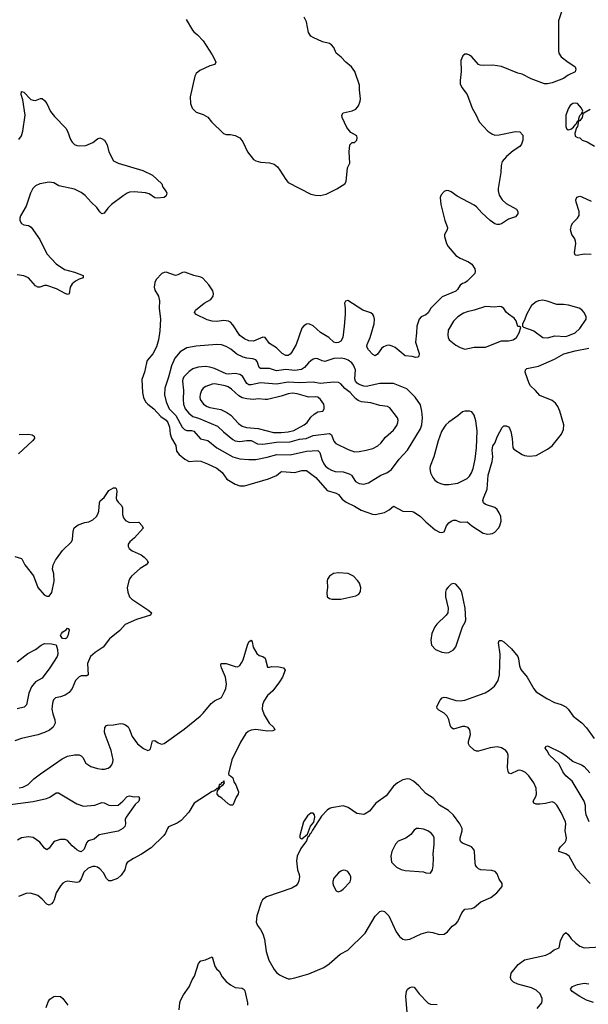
# Model space of a CAD drawing. Header units: inches. Extents: x 1682530 to 1839546, y 640742 to 791647.
# Tile 805 of 923: x 1782513 to 1787465, y 756118 to 764701. Entities that reach past the tile are written whole.
import ezdxf

# ---------------------------------------------------------------- set-up
doc = ezdxf.new("R2010")
doc.units = ezdxf.units.IN
doc.header["$MEASUREMENT"] = 0
doc.layers.add('B7785', color=7, linetype='Continuous')
doc.layers.add('B7786', color=7, linetype='Continuous')

msp = doc.modelspace()

# ---------------------------------------------------------------- linework, layer by layer
at = {"layer": 'B7785', "color": 5}
for points, elevation in [([(1783613.1, 760000), (1783623, 759990), (1783633.4, 759970), (1783616, 759950), (1783562, 759918), (1783488, 759850), (1783472.7, 759830), (1783464.4, 759810), (1783450.4, 759749.6), (1783454.4, 759710), (1783470.5, 759670), (1783490.6, 759650), (1783638.8, 759550), (1783661, 759530), (1783651.3, 759510), (1783530, 759472.3), (1783432.3, 759427.7), (1783384.4, 759375.6), (1783296.7, 759303.3), (1783239.1, 759230), (1783170, 759185.1), (1783130.5, 759150), (1783102.6, 759090), (1783110, 758989.4), (1783097.5, 758982.5), (1783050, 758980.4), (1783030, 758973), (1783000.4, 758939.6), (1782970.2, 758870), (1782943.9, 758836), (1782910, 758812.3), (1782870, 758798), (1782824.7, 758790), (1782806.4, 758773.6), (1782798, 758742), (1782793.7, 758690), (1782800.9, 758650), (1782819.1, 758599.1), (1782821.6, 758570), (1782805.3, 758534.7), (1782772.6, 758507.4), (1782730, 758487.1), (1782670, 758467.6), (1782530, 758436.4), (1782470, 758414.5)], 780), ([(1782532.5, 760000), (1782559.1, 759950), (1782633.7, 759853.7), (1782672.2, 759750), (1782727.5, 759687.5), (1782750, 759676.3), (1782770, 759676.3), (1782793, 759707), (1782813.4, 759806.6), (1782809.6, 759869.6), (1782798.4, 759910), (1782806, 759950), (1782826.3, 759990), (1782833.4, 760000)], 780), ([(1782510, 758004.1), (1782539.3, 758010), (1782586.3, 758033.7), (1782637.7, 758082.3), (1782693.6, 758126.4), (1782882.7, 758257.3), (1782930, 758280.3), (1782990, 758293.4), (1783030, 758292), (1783050, 758283), (1783063, 758270), (1783090, 758219.1), (1783131.6, 758191.6), (1783190, 758174.3), (1783230, 758167.9), (1783251.8, 758168.2), (1783282.9, 758177.1), (1783302.9, 758190), (1783314.9, 758205.1), (1783325.1, 758230), (1783327.6, 758250), (1783310.6, 758330.6), (1783256.9, 758470), (1783253, 758490), (1783254.5, 758530), (1783270, 758547.7), (1783278, 758550), (1783330, 758553.4), (1783390, 758564.9), (1783410, 758564.4), (1783435.3, 758555.3), (1783456.9, 758536.9), (1783470, 758513.4), (1783491.5, 758451.5), (1783540.2, 758390), (1783590, 758347.9), (1783629.5, 758330.5), (1783644.7, 758335.3), (1783653.8, 758346.2), (1783670, 758414), (1783690, 758416.5), (1783717.7, 758397.7), (1783746.8, 758386.8), (1783770, 758392.6), (1783944.7, 758515.3), (1784084.2, 758630), (1784110, 758654.9), (1784179.4, 758740.6), (1784210, 758763.1), (1784270, 758793), (1784301, 758850), (1784308.4, 758870), (1784313.5, 758910), (1784305.7, 758970), (1784269.6, 759050.4), (1784265.1, 759074.9), (1784269, 759090), (1784310, 759090.3), (1784390, 759061.6), (1784410, 759060.7), (1784429.6, 759070.4), (1784446.3, 759093.7), (1784458.5, 759121.5), (1784496.2, 759250), (1784510, 759277.3), (1784530, 759291.3), (1784537.5, 759277.5), (1784546, 759230), (1784577.3, 759177.3), (1784598.8, 759158.8), (1784630.4, 759150.4), (1784650, 759136), (1784670, 759058), (1784690, 759056.3), (1784710, 759062), (1784770, 759060.5), (1784812, 759050), (1784826, 759030), (1784800.5, 758970), (1784775.5, 758930), (1784718, 758850), (1784670, 758809.3), (1784638.6, 758761.4), (1784626.4, 758730), (1784626, 758690), (1784642, 758642), (1784686, 758570), (1784727.3, 758530), (1784734.8, 758510), (1784717.6, 758502.4), (1784670, 758497.7), (1784570, 758514), (1784530, 758508.2), (1784503.8, 758496.2), (1784481.7, 758478.3), (1784436.2, 758403.8), (1784361.5, 758250), (1784330.9, 758130.9), (1784336, 758116), (1784350, 758110.8), (1784370, 758091), (1784378.8, 758058.8), (1784396, 758030), (1784418, 757970), (1784416, 757950), (1784397.3, 757922.7), (1784370, 757854), (1784350, 757853.2), (1784330, 757866.6), (1784274.8, 757914.8), (1784249.2, 757930), (1784234, 757950), (1784236.4, 757983.6), (1784246, 757990), (1784242, 757998), (1784250, 757994), (1784262, 758018), (1784286, 758030), (1784298, 758050), (1784290, 758066), (1784284.7, 758055.3), (1784267.3, 758050), (1784264.7, 758035.3), (1784250, 758032.7), (1784247.1, 758012.9), (1784239.6, 758000.4), (1784230, 757998), (1784227.7, 757992.3), (1784203.4, 757976.6), (1784190, 757973.3), (1784033, 757870), (1783986.7, 757793.3), (1783918.5, 757721.5), (1783883.6, 757696.4), (1783810, 757665.2), (1783799.1, 757650), (1783783.8, 757610), (1783768.2, 757590), (1783657.2, 757482.8), (1783573.6, 757426.4), (1783504, 757390), (1783450, 757355.1), (1783441.3, 757338.7), (1783430.2, 757289.8), (1783396.9, 757243.1), (1783364.5, 757215.5), (1783310, 757194.5), (1783290, 757194), (1783270, 757213.6), (1783242.9, 757262.9), (1783210, 757299.3), (1783190, 757312.4), (1783170, 757318.5), (1783150, 757318.5), (1783110, 757303.5), (1783072, 757270), (1783049.1, 757210.9), (1783030, 757186), (1783010, 757180.5), (1782930, 757191.1), (1782910, 757186.6), (1782890, 757174.7), (1782870, 757151.6), (1782830.3, 757090), (1782814.9, 757030), (1782805.3, 757010), (1782790, 756993.3), (1782770, 756983.6), (1782750, 756991.5), (1782710, 757033.6), (1782670, 757066), (1782607.8, 757087.8), (1782570, 757083.9), (1782501.5, 757058.5)], 780), ([(1787481.1, 757170), (1787360.4, 757300.4), (1787299.7, 757410), (1787270, 757429.8), (1787209.7, 757450), (1787210, 757472.2), (1787221.5, 757490), (1787262.6, 757530), (1787272.2, 757550), (1787274.3, 757570), (1787263, 757630), (1787269.8, 757690), (1787265.3, 757710), (1787228, 757790), (1787190, 757853), (1787170, 757875.4), (1787150, 757882.7), (1787091.2, 757868.8), (1787043.2, 757863.2), (1787010, 757863.5), (1786989.6, 757870), (1786985.1, 757890), (1787007.2, 757930), (1787013.1, 757950), (1787010, 758002), (1786991.3, 758050), (1786948, 758110), (1786917.5, 758137.4), (1786890, 758152.9), (1786870, 758157.7), (1786850, 758155.3), (1786790, 758126), (1786774.3, 758134.3), (1786767.2, 758147.2), (1786761.5, 758181.5), (1786767.4, 758290), (1786761.7, 758310), (1786746.6, 758330), (1786710, 758352.8), (1786670, 758361.1), (1786610, 758354.2), (1786510, 758323.5), (1786490, 758324.7), (1786470, 758333.3), (1786431.6, 758370), (1786422, 758390), (1786422, 758410), (1786439.5, 758470), (1786432.7, 758510), (1786419, 758530), (1786390, 758539.5), (1786370, 758538.4), (1786290, 758516), (1786271.7, 758531.7), (1786262, 758550), (1786250, 758602), (1786236.2, 758630), (1786210, 758655.6), (1786162.6, 758682.6), (1786150, 758695.3), (1786146.2, 758713.8), (1786175.4, 758770), (1786192.7, 758790), (1786210, 758795.2), (1786230, 758793.8), (1786310, 758766.2), (1786350, 758764.2), (1786390, 758769.1), (1786565.8, 758834.2), (1786603.6, 758856.4), (1786647.7, 758892.3), (1786678.8, 758941.2), (1786690.9, 758990), (1786698, 759170), (1786681.6, 759270), (1786689.5, 759290.5), (1786710, 759290.3), (1786730, 759277), (1786796, 759216), (1786850, 759150.5), (1786857.8, 759130), (1786865.4, 759070), (1786876.4, 759036.4), (1786931.8, 758970), (1786990, 758867.3), (1787010, 758842), (1787103.4, 758783.4), (1787170.3, 758750.2), (1787230, 758730.3), (1787270.4, 758710), (1787290.4, 758690), (1787332.7, 758630), (1787410, 758573.1), (1787450, 758527), (1787515.6, 758435.6)], 780), ([(1782490, 759104.4), (1782584.6, 759175.4), (1782652.3, 759210), (1782699.3, 759250), (1782730, 759262), (1782790, 759260.9), (1782830, 759252.2), (1782843.7, 759210), (1782846.7, 759170), (1782840.4, 759150), (1782776.9, 759050), (1782710, 758960.9), (1782651, 758929), (1782615.4, 758884.6), (1782593.2, 758830), (1782571.2, 758728.8), (1782553, 758707), (1782490, 758692.6)], 760), ([(1787471.8, 757710), (1787447.6, 757770), (1787441.2, 757810), (1787441.6, 757850), (1787430, 757889.5), (1787323.8, 758063.8), (1787268.2, 758110), (1787244.1, 758144.1), (1787212.3, 758212.3), (1787127.8, 758290), (1787107.6, 758327.6), (1787089.2, 758350), (1787095.3, 758364.7), (1787110, 758370.6), (1787230, 758312.4), (1787270, 758286), (1787333.8, 758233.8), (1787406.9, 758206.9), (1787430, 758192), (1787477.1, 758137.1)], 760), ([(1782410, 757857.3), (1782630, 757884.6), (1782747.6, 757912.4), (1782775.2, 757924.8), (1782830, 757960.5), (1782850, 757962), (1783010, 757865.5), (1783070, 757846.4), (1783166.3, 757853.7), (1783230, 757876.3), (1783250, 757874), (1783290, 757854.8), (1783308.9, 757851.1), (1783370, 757854.8), (1783411.8, 757888.2), (1783449.4, 757930), (1783470, 757934.9), (1783510, 757926), (1783550.5, 757930.5), (1783558, 757910), (1783550.7, 757890), (1783519.3, 757860.7), (1783439.1, 757750), (1783433, 757730), (1783434.4, 757690), (1783430, 757666.6), (1783410.7, 757650), (1783370, 757628.5), (1783205.8, 757594.2), (1783161.3, 757558.7), (1783110, 757542.7), (1783094.6, 757525.4), (1783074.4, 757470), (1783050, 757448), (1783030, 757452.3), (1783010, 757464.5), (1782970, 757500.9), (1782930, 757546.6), (1782910, 757555.4), (1782865.5, 757554.5), (1782820.9, 757539.1), (1782808.7, 757531.3), (1782770, 757479.3), (1782750, 757466), (1782730, 757479.3), (1782689.5, 757530), (1782630, 757571.5), (1782590, 757576.9), (1782530, 757568), (1782493.4, 757550)], 760), ([(1787018.5, 756081.5), (1787059.3, 756130), (1787064.5, 756150), (1787062.9, 756170), (1787045.1, 756210), (1787010, 756241.3), (1786970, 756260.4), (1786850, 756292.8), (1786813.6, 756310), (1786794.7, 756330), (1786788.1, 756351.9), (1786794, 756390), (1786855.2, 756464.8), (1786910, 756504.9), (1787094, 756546), (1787130, 756564), (1787168.5, 756591.5), (1787210.7, 756609.3), (1787223.5, 756670), (1787250, 756726), (1787270, 756744.7), (1787290, 756726), (1787314.4, 756690), (1787357.1, 756650), (1787390, 756624.9), (1787430, 756610.3), (1787570, 756618)], 780), ([(1783903, 756070), (1783907.1, 756130), (1783913.7, 756150), (1783940.3, 756199.7), (1783988.4, 756271.6), (1784014.2, 756330), (1784037, 756363), (1784070, 756473), (1784090, 756496.4), (1784130, 756504.4), (1784190, 756530.5), (1784213, 756450), (1784227.7, 756427.7), (1784250, 756405.7), (1784277.3, 756357.3), (1784310, 756318.2), (1784350, 756287.3), (1784390, 756265.8), (1784450, 756258), (1784467.6, 756247.6), (1784474.7, 756234.7), (1784496.5, 756130), (1784496.9, 756110)], 780), ([(1785887.5, 756047.5), (1785877.1, 756190), (1785881.6, 756230), (1785889.9, 756250.1), (1785910, 756264.1), (1785930.2, 756270.2), (1785950, 756267.4), (1785992, 756210), (1786070, 756127.8), (1786090, 756118.3), (1786150, 756116.8)], 780), ([(1787510, 756134), (1787450, 756153.1), (1787390, 756185.3), (1787325.2, 756230), (1787310, 756249), (1787327.5, 756272.5), (1787369.7, 756290.3), (1787430, 756301.1), (1787470, 756295.6)], 760), ([(1782744.9, 756090), (1782760.6, 756139.4), (1782777, 756163), (1782810, 756185.4), (1782829.2, 756190), (1782870, 756184.7), (1782890, 756169), (1782932.9, 756110)], 780)]:
    msp.add_lwpolyline(points, dxfattribs=dict(at, elevation=elevation))
for points, elevation in [([(1785290, 759879.6), (1785246.4, 759873.6), (1785210, 759849.2), (1785194.6, 759825.4), (1785190.5, 759809.5), (1785192.7, 759750), (1785187.9, 759707.9), (1785190.8, 759670.8), (1785210, 759656), (1785230.5, 759650.5), (1785310, 759648.4), (1785441.5, 759678.5), (1785466.3, 759693.7), (1785482, 759718), (1785485.2, 759750), (1785472.3, 759790), (1785459.3, 759810), (1785421.2, 759850), (1785373.7, 759873.7)], 820), ([(1786290, 759785.2), (1786270, 759781.2), (1786244.4, 759755.6), (1786226.9, 759733.1), (1786220.5, 759710), (1786220.4, 759670), (1786244.9, 759570), (1786240.7, 759530), (1786226.8, 759510), (1786146.8, 759433.2), (1786128.5, 759410), (1786102, 759350), (1786092.5, 759292.5), (1786099.1, 759250), (1786134, 759210), (1786190, 759186.4), (1786230, 759182), (1786250, 759184.9), (1786290, 759207.4), (1786310, 759233), (1786370.7, 759409.3), (1786392, 759450), (1786397.2, 759470), (1786393.5, 759570), (1786364.7, 759710), (1786350, 759738), (1786330, 759760.9), (1786310, 759779.3)], 820), ([(1782910, 759302.7), (1782886.3, 759306.3), (1782870, 759332), (1782876, 759350), (1782890, 759364), (1782918.4, 759381.6), (1782930, 759396), (1782935.3, 759395.3), (1782943.6, 759383.6), (1782933, 759330), (1782921, 759310)], 760), ([(1785890, 758083.6), (1785850, 758075.6), (1785804, 758050), (1785770, 758019.5), (1785705, 757935.1), (1785614.8, 757870), (1785558.5, 757801.5), (1785522, 757778), (1785510, 757774), (1785450, 757782.7), (1785372.4, 757832.4), (1785330, 757847.6), (1785230, 757832.1), (1785210, 757825.1), (1785190, 757809.8), (1785142.9, 757757.1), (1785064.3, 757635.7), (1785050, 757606.4), (1785039.5, 757600.5), (1785030, 757580.5), (1785023.2, 757576.8), (1785010, 757543.9), (1784962.7, 757477.3), (1784929.1, 757410), (1784922.4, 757370), (1784933.7, 757290), (1784947, 757250), (1784948.7, 757230), (1784945.5, 757194.5), (1784934.9, 757170), (1784918, 757150), (1784884, 757130), (1784663.9, 757056.1), (1784628.4, 757030), (1784615.4, 757004.6), (1784578.6, 756890), (1784574, 756834), (1784585.2, 756805.2), (1784611.6, 756770), (1784631.7, 756731.7), (1784645, 756685), (1784659.4, 756579.4), (1784683.4, 756503.4), (1784730, 756421.3), (1784750, 756396.5), (1784775.6, 756375.6), (1784810, 756356.1), (1784850, 756341.5), (1784870, 756340.3), (1784910, 756347.9), (1785030, 756383.1), (1785162, 756438), (1785209.5, 756470), (1785305.5, 756554.5), (1785370, 756590.3), (1785522.5, 756737.5), (1785610, 756884.9), (1785650, 756927.3), (1785670, 756934), (1785690, 756927.3), (1785727.7, 756890), (1785792.4, 756750), (1785820.5, 756710), (1785850, 756687), (1785870, 756681.1), (1785910, 756686.5), (1786010, 756731.8), (1786070, 756748.8), (1786110, 756742.6), (1786166.2, 756726.2), (1786210, 756729), (1786238, 756750), (1786280.1, 756799.9), (1786310, 756819.5), (1786330, 756839.5), (1786363.2, 756916.8), (1786390, 756946.7), (1786450, 756954.6), (1786470, 756962), (1786528.9, 757011.1), (1786615.1, 757050), (1786669.6, 757090), (1786713.7, 757146.3), (1786715.3, 757170), (1786687.8, 757210), (1786670, 757254), (1786654.7, 757274.8), (1786624.9, 757284.9), (1786530, 757291), (1786510, 757298.9), (1786493.1, 757313.1), (1786484, 757330), (1786480.4, 757350), (1786473.5, 757450), (1786467.6, 757467.6), (1786447, 757490), (1786370, 757521.3), (1786354.7, 757534.8), (1786348.7, 757548.7), (1786348.7, 757570), (1786367.4, 757630), (1786366, 757650), (1786346.2, 757690), (1786290, 757768), (1786248, 757808), (1786170, 757854.7), (1786114.8, 757914.8), (1786050, 757956.9), (1785990, 758021.6), (1785942.5, 758062.5), (1785910, 758079.6)], 820), ([(1785070, 757785.6), (1785050, 757783.5), (1785019.1, 757760.9), (1784984.4, 757710), (1784952, 757590), (1784952.8, 757572.8), (1784962, 757562), (1784970, 757561.6), (1785019, 757601), (1785046.2, 757670), (1785073.4, 757706.6), (1785084.4, 757750), (1785082, 757770)], 820), ([(1785990, 757651.3), (1785970, 757649.4), (1785950, 757636), (1785920.7, 757599.3), (1785874.9, 757565.1), (1785810, 757539.6), (1785784.8, 757515.2), (1785753.7, 757450), (1785744.9, 757410), (1785750, 757358), (1785794, 757314), (1785834.6, 757294.6), (1785870, 757285.7), (1786030, 757273), (1786050, 757264), (1786090, 757261), (1786109.3, 757290.7), (1786115.1, 757324.9), (1786117.2, 757390), (1786113.5, 757430), (1786122.6, 757510), (1786122, 757570), (1786114.7, 757590), (1786097.6, 757610), (1786066.6, 757630), (1786030, 757645.1)], 840), ([(1785330, 757286), (1785310, 757278), (1785290, 757262.7), (1785250, 757217.2), (1785239.3, 757190), (1785239.3, 757170), (1785245.5, 757150), (1785268.1, 757108.1), (1785290, 757098), (1785310, 757106), (1785330, 757121), (1785390, 757186.8), (1785398, 757210), (1785397, 757230), (1785389.3, 757250), (1785370, 757275.1), (1785350, 757283.7)], 840)]:
    msp.add_lwpolyline(points, close=True, dxfattribs=dict(at, elevation=elevation))
at = {"layer": 'B7786', "color": 5}
for points, elevation in [([(1787232.2, 764770), (1787205.7, 764690), (1787205.7, 764430), (1787208.9, 764410), (1787230, 764378.7), (1787290, 764330.3), (1787339.6, 764299.6), (1787350.4, 764290), (1787355.8, 764270), (1787350, 764247), (1787290, 764217.7), (1787250, 764188.7), (1787150, 764150.6), (1787110, 764141.6), (1787083.3, 764143.3), (1786966.9, 764186.9), (1786890, 764225.1), (1786850, 764236.2), (1786710, 764294.2), (1786634.2, 764305.8), (1786550, 764301.3), (1786524.6, 764304.6), (1786509.5, 764310), (1786450, 764378.4), (1786430, 764393.3), (1786410, 764400.7), (1786390, 764399.5), (1786373.5, 764386.5), (1786354.7, 764345.3), (1786356.5, 764250), (1786348.2, 764170), (1786350, 764142), (1786364, 764110), (1786410.5, 764050), (1786454.9, 763930), (1786487.7, 763870), (1786513.4, 763810), (1786590, 763730.7), (1786625.5, 763705.5), (1786650, 763695.5), (1786690, 763697.6), (1786830, 763727.7), (1786870, 763722.8), (1786893.7, 763693.7), (1786893.7, 763650), (1786882.9, 763617.1), (1786870, 763596), (1786810, 763557), (1786752.7, 763510), (1786716.3, 763463.7), (1786705.7, 763430), (1786702, 763370), (1786679.6, 763230), (1786679.6, 763210), (1786690, 763170.8), (1786715.3, 763130), (1786750, 763100.3), (1786838.8, 763050), (1786850.6, 763030), (1786850.6, 763010), (1786830, 762982.7), (1786770, 762961.6), (1786710, 762920.9), (1786690, 762914.5), (1786670, 762916.2), (1786650, 762922.4), (1786611.8, 762950), (1786536.9, 763016.9), (1786490, 763069.7), (1786470, 763085.7), (1786324.2, 763164.2), (1786270, 763199.5), (1786250, 763209.4), (1786230, 763212), (1786210, 763202.7), (1786184.6, 763175.4), (1786176.4, 763150), (1786182, 763090), (1786214.6, 762950), (1786239.3, 762890), (1786235.5, 762870), (1786212.7, 762827.3), (1786212.4, 762810), (1786231.5, 762750), (1786244.3, 762724.3), (1786310, 762645.7), (1786350, 762620.9), (1786422, 762590), (1786450.4, 762570), (1786475.5, 762530), (1786479.1, 762510), (1786476.3, 762490), (1786410, 762422), (1786390, 762407.6), (1786370, 762402.9), (1786350, 762385.6), (1786326.7, 762350), (1786310, 762333.3), (1786193.3, 762286.7), (1786093.3, 762186.7), (1786070, 762146.3), (1786050, 762129.7), (1786010, 762111.3), (1785992.4, 762090), (1785972.2, 762030), (1785970.3, 761970.3), (1785959.6, 761890), (1785992.4, 761790), (1785990, 761768), (1785981, 761759), (1785963.5, 761756.5), (1785930, 761765.6), (1785870, 761772.3), (1785782.8, 761842.8), (1785756.4, 761856.4), (1785730, 761863), (1785710, 761862), (1785681.6, 761850), (1785665.2, 761834.8), (1785630, 761785.1), (1785610, 761772.3), (1785590, 761783.7), (1785550, 761822.9), (1785535.8, 761850), (1785538.5, 761870), (1785565.5, 761930), (1785600.4, 762050), (1785604.4, 762090), (1785597.8, 762117.8), (1785590, 762132), (1785570, 762147), (1785502, 762170), (1785370, 762253.2), (1785350, 762248), (1785341, 762230), (1785347.5, 762187.5), (1785347.7, 762130), (1785340.2, 762030), (1785326.1, 761930), (1785310, 761900.2), (1785290, 761887.1), (1785270, 761884.9), (1785249.4, 761889.4), (1785205.3, 761930), (1785134.1, 761974.1), (1785070, 762032.8), (1785030, 762048.7), (1785010, 762046.2), (1784986.5, 762033.5), (1784970, 762011.6), (1784920.1, 761870), (1784879.6, 761800.4), (1784870, 761786.6), (1784850, 761774), (1784830, 761774.5), (1784800.4, 761790), (1784750, 761841.7), (1784690, 761878.5), (1784650, 761929.6), (1784630, 761932.3), (1784550, 761898.9), (1784510, 761900.3), (1784470, 761917.7), (1784430, 761948), (1784370, 762041.3), (1784350, 762063), (1784332.8, 762072.8), (1784290, 762079.8), (1784230, 762069), (1784190, 762072), (1784145.9, 762085.9), (1784051.5, 762131.5), (1784036, 762150), (1784044.5, 762170), (1784118.7, 762230), (1784178.7, 762261.3), (1784198.9, 762290), (1784202.3, 762310), (1784196.5, 762336.5), (1784159.6, 762390), (1784107.9, 762447.9), (1784090, 762457.4), (1784030, 762471.1), (1783950, 762501), (1783930, 762498.5), (1783890, 762476), (1783870, 762472.3), (1783790, 762498.9), (1783770, 762498), (1783751.6, 762488.5), (1783702.5, 762437.5), (1783689.1, 762410), (1783683.9, 762370), (1783690, 762342), (1783721.1, 762290), (1783731.6, 762251.5), (1783727.8, 762187.8), (1783740.4, 762090), (1783733.1, 761990), (1783721.3, 761910), (1783703.5, 761850), (1783671.5, 761788.5), (1783624, 761730), (1783616.1, 761710), (1783599.5, 761630), (1783576.5, 761563.5), (1783581.5, 761450), (1783592.3, 761407.7), (1783609.1, 761370), (1783628.3, 761350), (1783682.1, 761310), (1783743.1, 761243.1), (1783790.2, 761209.8), (1783802.7, 761190), (1783818, 761150), (1783824.2, 761090), (1783834.5, 761054.5), (1783872.2, 760990), (1783880, 760939.9), (1783902, 760910), (1783950, 760868.9), (1783990, 760850.3), (1784050, 760856.5), (1784090, 760851.3), (1784148, 760830), (1784230, 760791.1), (1784275.1, 760755.1), (1784316.4, 760696.4), (1784390, 760651.8), (1784430, 760638.3), (1784470, 760639.1), (1784511.5, 760648.5), (1784680.9, 760699.1), (1784750, 760726.7), (1784783.7, 760756.3), (1784797.4, 760762.6), (1784910, 760754), (1784970.3, 760770.3), (1785010, 760770.3), (1785091.2, 760711.2), (1785190, 760596.5), (1785270, 760574), (1785290, 760560.9), (1785321.8, 760521.8), (1785355.2, 760495.2), (1785430, 760460.3), (1785485.9, 760425.9), (1785584.7, 760390), (1785610, 760388.5), (1785690, 760406.4), (1785730, 760428.2), (1785770, 760460.5), (1785850, 760416.9), (1785930, 760414.4), (1785950, 760407.2), (1786004.9, 760370), (1786050, 760324), (1786130, 760254.8), (1786170, 760234), (1786190, 760230.8), (1786210, 760236), (1786231.5, 760290), (1786250, 760314.9), (1786270, 760330.4), (1786290, 760338.4), (1786310, 760338.4), (1786350, 760321.1), (1786410, 760322.6), (1786450, 760287.7), (1786550, 760224.9), (1786590, 760215.6), (1786630, 760222.6), (1786650, 760234.9), (1786682.4, 760270), (1786694.3, 760290), (1786705.1, 760330), (1786702, 760370), (1786690, 760401.6), (1786670, 760431.1), (1786650, 760448.3), (1786570, 760474), (1786552, 760490), (1786547.6, 760510), (1786551.5, 760530), (1786583.5, 760610), (1786594.4, 760730), (1786627.4, 760850), (1786632.7, 760890), (1786629, 760950), (1786633.8, 760986.2), (1786650.9, 761010), (1786672.9, 761070), (1786714.3, 761145.7), (1786730, 761160.9), (1786750, 761160.9), (1786770, 761153.4), (1786779.7, 761139.7), (1786790, 761111), (1786801.1, 761050), (1786808.1, 760970), (1786817.4, 760957.4), (1786890.2, 760910.2), (1786910, 760902), (1786950, 760896.5), (1787010, 760902.3), (1787110, 760957.3), (1787150, 760985.8), (1787231.8, 761088.2), (1787248.8, 761130), (1787250.8, 761170), (1787216, 761290), (1787199, 761330), (1787178, 761358), (1787150, 761380.3), (1787044.1, 761424.1), (1787004.5, 761470), (1786962.2, 761510), (1786950.4, 761530.4), (1786914.8, 761630), (1786918.5, 761650), (1786930, 761660.8), (1787030, 761679.4), (1787170, 761741.4), (1787252.4, 761787.6), (1787350, 761815.1), (1787470, 761838.2)], 820), ([(1783963, 764703), (1784017.3, 764610), (1784030, 764594.8), (1784062.8, 764570), (1784110, 764516), (1784190, 764396), (1784213.4, 764350), (1784220.7, 764330), (1784211.3, 764310), (1784170, 764297.6), (1784081.4, 764258.6), (1784050, 764232.7), (1784038, 764210), (1783997.8, 764030), (1784000.3, 763970), (1784014.9, 763930), (1784050, 763896.4), (1784110, 763875.3), (1784151.5, 763851.5), (1784183.8, 763810), (1784288.1, 763708.1), (1784310, 763701.7), (1784350, 763701.2), (1784390, 763692.9), (1784430, 763672.1), (1784457.1, 763637.1), (1784498, 763550), (1784550, 763482), (1784570.2, 763470.2), (1784610, 763459.6), (1784690, 763452.9), (1784730, 763440.3), (1784757.1, 763417.1), (1784779.3, 763390), (1784830, 763306.8), (1784850, 763283), (1785050, 763181.6), (1785090, 763170.4), (1785130, 763168.4), (1785181, 763179), (1785274.2, 763225.9), (1785346, 763270), (1785357, 763290), (1785369.3, 763410), (1785389.3, 763450), (1785382.7, 763550), (1785389.2, 763610), (1785410, 763632), (1785430, 763632), (1785448, 763650), (1785453.2, 763670), (1785448, 763690), (1785397.6, 763717.6), (1785361.4, 763761.4), (1785321.6, 763850), (1785319.5, 763870), (1785330, 763890.6), (1785410, 763907), (1785439.2, 763920.8), (1785462.4, 763950), (1785479.7, 763990), (1785482, 764010), (1785471.1, 764090), (1785472.4, 764130), (1785431.8, 764250), (1785403.9, 764290), (1785353.3, 764330), (1785313.4, 764373.4), (1785269.7, 764409.7), (1785250, 764459), (1785230, 764481.2), (1785210, 764493.2), (1785150, 764509.3), (1785070, 764545.2), (1785050, 764559), (1785029.3, 764590), (1785010, 764682), (1784990, 764722)], 820), ([(1782504.3, 763655.7), (1782529.9, 763690), (1782540.2, 763730), (1782559.7, 763870), (1782541.4, 764001.4), (1782526.6, 764050), (1782530, 764076), (1782550.7, 764070), (1782610, 764006.4), (1782630, 763998.4), (1782650, 763997.1), (1782694.6, 764014.6), (1782710, 764013), (1782730, 763995.5), (1782750.4, 763970), (1782782, 763902), (1782815.9, 763855.9), (1782915, 763755), (1782929.3, 763729.3), (1782955.6, 763655.6), (1782970, 763633), (1782990, 763613), (1783010, 763603.8), (1783030, 763601.6), (1783090, 763604.9), (1783149.7, 763630.3), (1783190, 763662.8), (1783210, 763671.3), (1783226.4, 763666.4), (1783250.4, 763650.4), (1783276.3, 763610), (1783290.5, 763550.5), (1783331.3, 763470), (1783372, 763450), (1783586.4, 763386.4), (1783670, 763346.4), (1783750.4, 763270.3), (1783759.8, 763239.8), (1783790, 763202.8), (1783793.4, 763190), (1783790, 763166), (1783770, 763152.3), (1783710, 763145.7), (1783690, 763148.6), (1783642, 763182), (1783610, 763193), (1783510, 763201.3), (1783470, 763196.9), (1783450, 763189.6), (1783414, 763166), (1783314, 763090), (1783282, 763058), (1783250, 763013.2), (1783230, 763009.2), (1783210, 763026), (1783183.9, 763063.9), (1783135.1, 763110), (1783082.7, 763170), (1783050, 763196.2), (1782990, 763223.8), (1782852.8, 763252.8), (1782810, 763279.6), (1782770, 763283.5), (1782689.6, 763269.6), (1782650, 763253.3), (1782626.5, 763230), (1782606.2, 763190), (1782570, 763076), (1782520.5, 762990), (1782513.4, 762970), (1782513.4, 762950), (1782530, 762924.9), (1782550, 762914), (1782590, 762907.7), (1782613.5, 762893.5), (1782690, 762786), (1782750, 762659.3), (1782830, 762572.2), (1782903.7, 762523.7), (1782990, 762501.7), (1783064.7, 762470), (1783064.7, 762450), (1783030, 762438), (1782999, 762421), (1782970, 762397.2), (1782953, 762370), (1782944.7, 762310), (1782930, 762305.6), (1782910, 762313.3), (1782834.8, 762354.8), (1782750, 762385.4), (1782730, 762384.7), (1782690, 762369.7), (1782670, 762369.7), (1782650, 762381.6), (1782589.5, 762450), (1782550, 762468.4), (1782490, 762476.5)], 780), ([(1787482, 763918), (1787426, 763886), (1787414, 763886), (1787418.8, 763878.8), (1787412.7, 763850), (1787390, 763819), (1787380.2, 763820.2), (1787384.5, 763850), (1787390, 763864.7), (1787403.2, 763876.8), (1787417.2, 763902.8), (1787404.5, 763930), (1787370, 763969.5), (1787350, 763974.7), (1787330, 763971.5), (1787307.3, 763952.7), (1787293.4, 763930), (1787270.5, 763870), (1787268.6, 763771.4), (1787274, 763754), (1787290, 763742.4), (1787312.5, 763747.5), (1787335.6, 763764.4), (1787350, 763786), (1787363.2, 763796.8), (1787370, 763818), (1787379.6, 763819.6), (1787370.4, 763770), (1787361.3, 763758.7), (1787348.7, 763711.3), (1787350, 763684.7), (1787370, 763674.8), (1787390, 763671.3), (1787410.7, 763650.7), (1787455.2, 763635.2), (1787518.8, 763598.8)], 840), ([(1787490, 762653.8), (1787430, 762657.1), (1787366.7, 762646.7), (1787349.7, 762649.7), (1787345.4, 762670), (1787356.4, 762750), (1787354.7, 762770), (1787347.6, 762790), (1787320.5, 762830), (1787311.1, 762870), (1787319.7, 762910), (1787330.7, 762929.3), (1787371.3, 762970), (1787386.3, 762993.7), (1787386.8, 763030), (1787358.2, 763110), (1787355.1, 763130), (1787365.6, 763154.4), (1787390, 763162.3), (1787410, 763156.9), (1787490, 763117.8)], 820), ([(1782510, 761084.9), (1782590, 761088.4), (1782622.3, 761082.3), (1782640.5, 761070), (1782641.6, 761050), (1782625.3, 761030), (1782502.2, 760917.8)], 780), ([(1782833.4, 760000), (1782886, 760074), (1782963.7, 760150), (1782972, 760170), (1782978, 760242), (1782987.6, 760272.4), (1783022.5, 760297.5), (1783081.5, 760318.5), (1783114.8, 760325.2), (1783150, 760340.7), (1783182.7, 760370), (1783194.5, 760390), (1783202.7, 760417.3), (1783207.6, 760490), (1783213.8, 760506.2), (1783250, 760537.3), (1783290, 760597.1), (1783330, 760620.7), (1783350, 760618.8), (1783353.4, 760613.4), (1783359.3, 760590), (1783353, 760530), (1783356.7, 760516.7), (1783370, 760494.8), (1783397.3, 760470), (1783408, 760450), (1783408.3, 760388.3), (1783418, 760358), (1783434.9, 760334.9), (1783470, 760319.3), (1783550, 760320.7), (1783580.7, 760290), (1783587.3, 760270), (1783514.3, 760185.7), (1783473, 760150), (1783459.1, 760130), (1783457.3, 760110), (1783467.3, 760090), (1783491.9, 760071.9), (1783570, 760034.9), (1783596.7, 760016.7), (1783613.1, 760000)], 780), ([(1782470, 760022.4), (1782530, 760004.7), (1782532.5, 760000)], 780)]:
    msp.add_lwpolyline(points, dxfattribs=dict(at, elevation=elevation))
for points, elevation in [([(1786690, 762200.5), (1786650, 762196.4), (1786570, 762199.8), (1786472.1, 762167.9), (1786410, 762155.6), (1786376.9, 762143.1), (1786330, 762111.9), (1786290, 762072.4), (1786245.3, 761994.7), (1786240.9, 761950), (1786244.2, 761930), (1786253.7, 761910), (1786310, 761864.6), (1786350, 761842.6), (1786390, 761830.4), (1786470, 761845.5), (1786570, 761847.6), (1786710, 761901.6), (1786770, 761903), (1786810, 761910.8), (1786839.3, 761930), (1786862.7, 761970), (1786878, 762018), (1786867.3, 762027.3), (1786850, 762028), (1786836.5, 762076.5), (1786820.2, 762100.2), (1786770, 762132.7), (1786750, 762152.7), (1786730, 762182.7), (1786710, 762197)], 840), ([(1787070, 762255.6), (1787030, 762251.8), (1787010, 762242.9), (1786970.4, 762210), (1786957.6, 762190), (1786927.7, 762130), (1786910, 762082), (1786891.3, 762050), (1786892, 762030), (1786902, 762022), (1786991, 761990), (1787070, 761930.7), (1787110, 761928.8), (1787174.2, 761945.8), (1787270, 761940.7), (1787302, 761950), (1787350, 761972.3), (1787390.5, 762009.5), (1787445.6, 762090), (1787447.6, 762110), (1787430, 762149.3), (1787410, 762172.3), (1787386.5, 762186.5), (1787293.1, 762213.1), (1787250, 762219.1), (1787190, 762219.6), (1787107.7, 762247.7)], 840), ([(1784230, 761871.1), (1784050, 761856.3), (1783970, 761841), (1783910, 761806), (1783864.2, 761750), (1783835.8, 761684.2), (1783810, 761585.6), (1783775.8, 761490), (1783774.5, 761430), (1783789.3, 761370), (1783813.5, 761310), (1783871.6, 761250), (1783927, 761150), (1783949.1, 761129.1), (1783970, 761120.5), (1784010, 761119.7), (1784030, 761114.3), (1784087.4, 761047.4), (1784152.1, 761032.1), (1784230, 760968.4), (1784370, 760891.3), (1784430, 760874), (1784510, 760866.5), (1784570, 760868.6), (1784667, 760887), (1784754, 760910), (1784870, 760908.7), (1785010, 760938.9), (1785110, 760946), (1785127.1, 760927.1), (1785145.8, 760865.8), (1785163.2, 760830), (1785177.8, 760810), (1785202, 760790), (1785230, 760773.2), (1785261.6, 760761.6), (1785330, 760760.1), (1785383.5, 760743.5), (1785402.3, 760730), (1785436.5, 760676.5), (1785470, 760657), (1785510, 760652.4), (1785550, 760663.2), (1785658.9, 760730), (1785710, 760752.3), (1785750, 760779.6), (1785817.4, 760870), (1785889.8, 760950), (1786004.4, 761135.6), (1786014.5, 761170), (1786019.8, 761230), (1786015.4, 761290), (1786002.4, 761342.4), (1785957.2, 761410), (1785883.8, 761483.8), (1785770, 761531.1), (1785650, 761528.7), (1785530, 761504.2), (1785510, 761505.8), (1785470, 761520.5), (1785451.7, 761531.7), (1785436.3, 761550), (1785431.2, 761570), (1785436.5, 761650), (1785421.5, 761690), (1785405.1, 761710), (1785372.8, 761732.8), (1785345, 761745), (1785311.6, 761751.6), (1785250, 761749), (1785170, 761721.2), (1785146.3, 761726.4), (1785110, 761745.1), (1785090, 761746.3), (1785070, 761740.5), (1785050, 761727.8), (1785029.3, 761710.7), (1784994.9, 761670), (1784967.4, 761652.6), (1784910, 761644.1), (1784830, 761653.2), (1784750, 761639), (1784690, 761660.2), (1784610, 761659.7), (1784599.7, 761670), (1784582, 761722), (1784570, 761734.8), (1784545, 761745), (1784489.9, 761749.9), (1784458.3, 761758.3), (1784404.2, 761784.2), (1784351.1, 761830), (1784310, 761852.8), (1784270, 761867.2)], 840), ([(1784130, 761677.7), (1784067.3, 761672.7), (1784021.5, 761658.5), (1783990, 761635.6), (1783946.7, 761590), (1783934.5, 761570), (1783931, 761550), (1783940.8, 761470), (1783936.8, 761390), (1783939.5, 761350), (1783955.7, 761310), (1783984.8, 761270), (1784021.9, 761241.9), (1784070, 761227), (1784236.8, 761156.8), (1784288.7, 761108.7), (1784370, 761042.2), (1784390, 761030.9), (1784430, 761024.3), (1784490, 761033.9), (1784530, 761033.1), (1784584.9, 761004.9), (1784630, 760999.8), (1784750, 761018), (1784870, 761022), (1784950, 761043.4), (1785008.7, 761051.3), (1785070, 761076.3), (1785210, 761094.1), (1785230, 761081.1), (1785250, 761026.7), (1785266.8, 761006.8), (1785373.9, 760953.9), (1785430, 760934), (1785470, 760935.8), (1785530, 760949), (1785590, 760963.1), (1785632.7, 760987.3), (1785658, 761010), (1785697.6, 761062.4), (1785770, 761123), (1785796.3, 761163.7), (1785806.6, 761190), (1785809.6, 761210), (1785802.9, 761230), (1785736.3, 761316.3), (1785717.2, 761330), (1785650, 761337.7), (1785570, 761362.6), (1785490.2, 761369.8), (1785461.4, 761381.4), (1785438.7, 761398.7), (1785390.8, 761450), (1785346.2, 761486.2), (1785310, 761527.6), (1785290, 761538.8), (1785250, 761542.3), (1785130.1, 761529.9), (1785070, 761540.2), (1784950, 761535), (1784850, 761542.5), (1784750, 761525), (1784610, 761535.5), (1784530, 761519.4), (1784510, 761519.4), (1784489.9, 761529.9), (1784454.4, 761594.4), (1784430, 761609.1), (1784390, 761616.5), (1784330, 761611.2), (1784310, 761613.7), (1784210, 761660.9), (1784170, 761673.3)], 860), ([(1784212.6, 761527.4), (1784190, 761524.8), (1784135.4, 761504.6), (1784112.4, 761490), (1784097.4, 761470), (1784084.7, 761435.3), (1784081.3, 761410), (1784085, 761390), (1784115.3, 761350), (1784146.7, 761330), (1784170, 761321.4), (1784263.5, 761303.5), (1784317.6, 761277.6), (1784352.9, 761252.9), (1784419.8, 761179.8), (1784450, 761157.8), (1784487.6, 761147.6), (1784590, 761136.9), (1784723.4, 761103.4), (1784790, 761102.4), (1784850, 761109.7), (1784899.4, 761120.6), (1784991.4, 761168.6), (1785017.7, 761190), (1785050, 761235.8), (1785078.2, 761261.8), (1785110, 761283.8), (1785153.2, 761290), (1785165.2, 761310), (1785166, 761330), (1785160.9, 761350), (1785133.3, 761390), (1785110, 761410.7), (1785090, 761414.6), (1785030, 761409.6), (1784930, 761439.2), (1784890, 761445.7), (1784850, 761440.9), (1784790, 761420.7), (1784670, 761391.2), (1784650, 761389.3), (1784590, 761397), (1784550, 761391.7), (1784490, 761395.3), (1784450, 761406), (1784421.1, 761421.1), (1784359, 761479), (1784330, 761499.4), (1784302, 761510)], 880), ([(1786390, 761289.5), (1786370, 761282), (1786330, 761247), (1786250, 761191.6), (1786225.3, 761170), (1786210, 761149.5), (1786187.2, 761110), (1786157.6, 761030), (1786118.7, 760890), (1786088.8, 760810), (1786085.7, 760790), (1786092, 760750), (1786110.3, 760710.3), (1786127.2, 760687.2), (1786150.6, 760670), (1786177.8, 760657.8), (1786210, 760650.3), (1786250, 760648.9), (1786330, 760662), (1786410, 760702.8), (1786430, 760720.8), (1786447.6, 760750), (1786461.5, 760790), (1786479.3, 760870), (1786492, 760970), (1786496.9, 761116.9), (1786485.1, 761205.1), (1786472.4, 761252.4), (1786450, 761282.7), (1786430, 761289.4)], 840)]:
    msp.add_lwpolyline(points, close=True, dxfattribs=dict(at, elevation=elevation))

doc.saveas('drawing.dxf')
